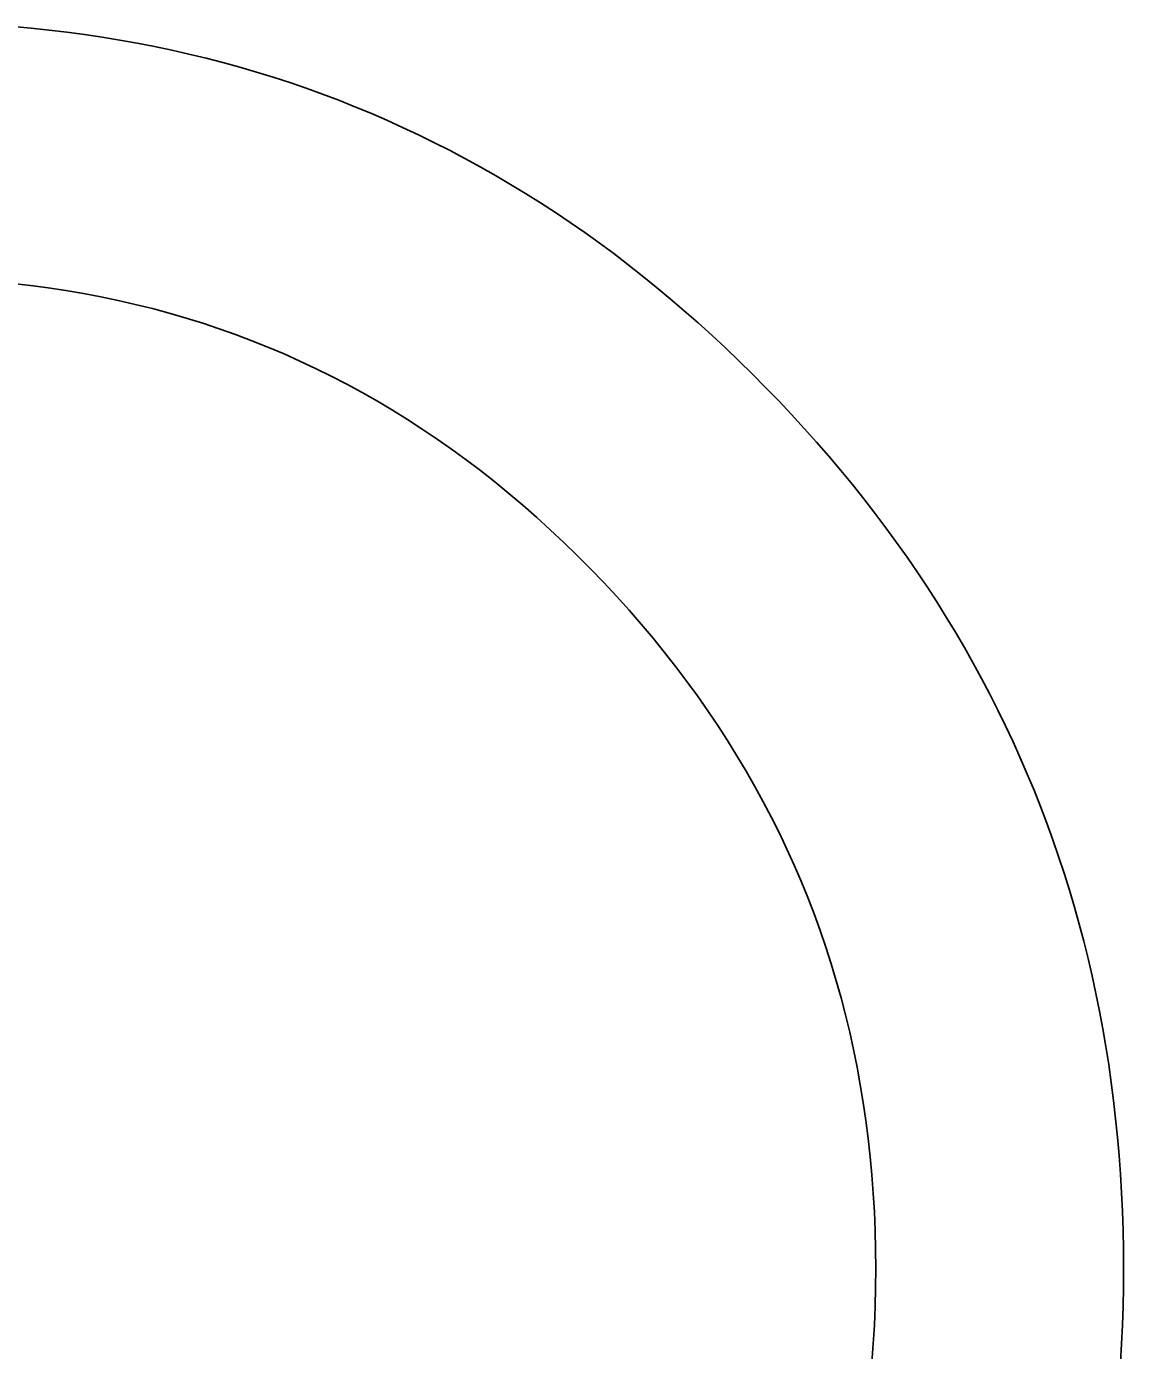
# Model space of a CAD drawing. Extents: x 99958 to 100176, y 99935 to 100011.
# Drawn here: x 100105.54973 to 100105.58487, y 99943.49899 to 99943.54141 of the extents above; entities that cross this region are included whole.
import ezdxf

# ---------------------------------------------------------------- set-up
doc = ezdxf.new("R2010")
doc.units = 0
doc.layers.add('TR_SN_ConstructionSigns', color=7, linetype='Continuous')

msp = doc.modelspace()

# ---------------------------------------------------------------- linework, layer by layer
at = {"layer": 'TR_SN_ConstructionSigns'}
for p, q in [((100105.549877, 99943.541355), (100105.549299, 99943.541407)), ((100105.550452, 99943.541294), (100105.549877, 99943.541355)), ((100105.551023, 99943.541226), (100105.550452, 99943.541294)), ((100105.551592, 99943.54115), (100105.551023, 99943.541226)), ((100105.552157, 99943.541066), (100105.551592, 99943.54115)), ((100105.552719, 99943.540973), (100105.552157, 99943.541066)), ((100105.553278, 99943.540873), (100105.552719, 99943.540973)), ((100105.553833, 99943.540765), (100105.553278, 99943.540873)), ((100105.554386, 99943.540648), (100105.553833, 99943.540765)), ((100105.554935, 99943.540524), (100105.554386, 99943.540648)), ((100105.55548, 99943.540391), (100105.554935, 99943.540524)), ((100105.556023, 99943.540251), (100105.55548, 99943.540391)), ((100105.556562, 99943.540102), (100105.556023, 99943.540251)), ((100105.557098, 99943.539946), (100105.556562, 99943.540102)), ((100105.557631, 99943.539781), (100105.557098, 99943.539946)), ((100105.558161, 99943.539609), (100105.557631, 99943.539781)), ((100105.558687, 99943.539428), (100105.558161, 99943.539609)), ((100105.559211, 99943.539239), (100105.558687, 99943.539428)), ((100105.55973, 99943.539043), (100105.559211, 99943.539239)), ((100105.560247, 99943.538838), (100105.55973, 99943.539043)), ((100105.560761, 99943.538625), (100105.560247, 99943.538838)), ((100105.561271, 99943.538404), (100105.560761, 99943.538625)), ((100105.561778, 99943.538176), (100105.561271, 99943.538404)), ((100105.562282, 99943.537939), (100105.561778, 99943.538176)), ((100105.562782, 99943.537694), (100105.562282, 99943.537939)), ((100105.56328, 99943.537441), (100105.562782, 99943.537694)), ((100105.563774, 99943.53718), (100105.56328, 99943.537441)), ((100105.564265, 99943.536911), (100105.563774, 99943.53718)), ((100105.564752, 99943.536634), (100105.564265, 99943.536911)), ((100105.565237, 99943.536349), (100105.564752, 99943.536634)), ((100105.565718, 99943.536056), (100105.565237, 99943.536349)), ((100105.566196, 99943.535755), (100105.565718, 99943.536056)), ((100105.56667, 99943.535446), (100105.566196, 99943.535755)), ((100105.567142, 99943.535129), (100105.56667, 99943.535446)), ((100105.56761, 99943.534804), (100105.567142, 99943.535129)), ((100105.568075, 99943.534471), (100105.56761, 99943.534804)), ((100105.568537, 99943.53413), (100105.568075, 99943.534471)), ((100105.568995, 99943.53378), (100105.568537, 99943.53413)), ((100105.569451, 99943.533423), (100105.568995, 99943.53378)), ((100105.569903, 99943.533058), (100105.569451, 99943.533423)), ((100105.549858, 99943.533112), (100105.549284, 99943.533177)), ((100105.550428, 99943.533036), (100105.549858, 99943.533112)), ((100105.550994, 99943.53295), (100105.550428, 99943.533036)), ((100105.551556, 99943.532854), (100105.550994, 99943.53295)), ((100105.570351, 99943.532685), (100105.569903, 99943.533058)), ((100105.552113, 99943.532748), (100105.551556, 99943.532854)), ((100105.552667, 99943.532632), (100105.552113, 99943.532748)), ((100105.553216, 99943.532506), (100105.552667, 99943.532632)), ((100105.553762, 99943.53237), (100105.553216, 99943.532506)), ((100105.570797, 99943.532303), (100105.570351, 99943.532685)), ((100105.554303, 99943.532224), (100105.553762, 99943.53237)), ((100105.55484, 99943.532067), (100105.554303, 99943.532224)), ((100105.555373, 99943.531901), (100105.55484, 99943.532067)), ((100105.571239, 99943.531914), (100105.570797, 99943.532303)), ((100105.555902, 99943.531724), (100105.555373, 99943.531901)), ((100105.556427, 99943.531537), (100105.555902, 99943.531724)), ((100105.571679, 99943.531517), (100105.571239, 99943.531914)), ((100105.556948, 99943.531341), (100105.556427, 99943.531537)), ((100105.557465, 99943.531134), (100105.556948, 99943.531341)), ((100105.572114, 99943.531111), (100105.571679, 99943.531517)), ((100105.557978, 99943.530917), (100105.557465, 99943.531134)), ((100105.558486, 99943.53069), (100105.557978, 99943.530917)), ((100105.572547, 99943.530698), (100105.572114, 99943.531111)), ((100105.558991, 99943.530453), (100105.558486, 99943.53069)), ((100105.559491, 99943.530205), (100105.558991, 99943.530453)), ((100105.572977, 99943.530276), (100105.572547, 99943.530698)), ((100105.559987, 99943.529948), (100105.559491, 99943.530205)), ((100105.56048, 99943.529681), (100105.559987, 99943.529948)), ((100105.573403, 99943.529847), (100105.572977, 99943.530276)), ((100105.560968, 99943.529403), (100105.56048, 99943.529681)), ((100105.573823, 99943.529412), (100105.573403, 99943.529847)), ((100105.561452, 99943.529115), (100105.560968, 99943.529403)), ((100105.561932, 99943.528818), (100105.561452, 99943.529115)), ((100105.574236, 99943.528973), (100105.573823, 99943.529412)), ((100105.562408, 99943.52851), (100105.561932, 99943.528818)), ((100105.574641, 99943.528532), (100105.574236, 99943.528973)), ((100105.562879, 99943.528192), (100105.562408, 99943.52851)), ((100105.575038, 99943.528086), (100105.574641, 99943.528532)), ((100105.563347, 99943.527864), (100105.562879, 99943.528192)), ((100105.563811, 99943.527526), (100105.563347, 99943.527864)), ((100105.575427, 99943.527638), (100105.575038, 99943.528086)), ((100105.56427, 99943.527178), (100105.563811, 99943.527526)), ((100105.575809, 99943.527186), (100105.575427, 99943.527638)), ((100105.564726, 99943.52682), (100105.56427, 99943.527178)), ((100105.576182, 99943.526732), (100105.575809, 99943.527186)), ((100105.565177, 99943.526451), (100105.564726, 99943.52682)), ((100105.576548, 99943.526273), (100105.576182, 99943.526732)), ((100105.565624, 99943.526073), (100105.565177, 99943.526451)), ((100105.576906, 99943.525812), (100105.576548, 99943.526273)), ((100105.566067, 99943.525684), (100105.565624, 99943.526073)), ((100105.566506, 99943.525286), (100105.566067, 99943.525684)), ((100105.577255, 99943.525347), (100105.576906, 99943.525812)), ((100105.566941, 99943.524877), (100105.566506, 99943.525286)), ((100105.577598, 99943.524879), (100105.577255, 99943.525347)), ((100105.567372, 99943.524458), (100105.566941, 99943.524877)), ((100105.577932, 99943.524407), (100105.577598, 99943.524879)), ((100105.567799, 99943.524029), (100105.567372, 99943.524458)), ((100105.578258, 99943.523933), (100105.577932, 99943.524407)), ((100105.568219, 99943.523593), (100105.567799, 99943.524029)), ((100105.568629, 99943.523153), (100105.568219, 99943.523593)), ((100105.578576, 99943.523454), (100105.578258, 99943.523933)), ((100105.569029, 99943.522709), (100105.568629, 99943.523153)), ((100105.578887, 99943.522973), (100105.578576, 99943.523454)), ((100105.569419, 99943.522261), (100105.569029, 99943.522709)), ((100105.57919, 99943.522488), (100105.578887, 99943.522973)), ((100105.579485, 99943.522001), (100105.57919, 99943.522488)), ((100105.569799, 99943.521809), (100105.569419, 99943.522261)), ((100105.579772, 99943.521509), (100105.579485, 99943.522001)), ((100105.57017, 99943.521353), (100105.569799, 99943.521809)), ((100105.580051, 99943.521015), (100105.579772, 99943.521509)), ((100105.57053, 99943.520892), (100105.57017, 99943.521353)), ((100105.580322, 99943.520517), (100105.580051, 99943.521015)), ((100105.570881, 99943.520428), (100105.57053, 99943.520892)), ((100105.571221, 99943.51996), (100105.570881, 99943.520428)), ((100105.580585, 99943.520016), (100105.580322, 99943.520517)), ((100105.571552, 99943.519487), (100105.571221, 99943.51996)), ((100105.580841, 99943.519511), (100105.580585, 99943.520016)), ((100105.571873, 99943.519011), (100105.571552, 99943.519487)), ((100105.581089, 99943.519003), (100105.580841, 99943.519511)), ((100105.572185, 99943.51853), (100105.571873, 99943.519011)), ((100105.581328, 99943.518492), (100105.581089, 99943.519003)), ((100105.572486, 99943.518046), (100105.572185, 99943.51853)), ((100105.58156, 99943.517978), (100105.581328, 99943.518492)), ((100105.572777, 99943.517557), (100105.572486, 99943.518046)), ((100105.581784, 99943.51746), (100105.58156, 99943.517978)), ((100105.573059, 99943.517064), (100105.572777, 99943.517557)), ((100105.582001, 99943.516939), (100105.581784, 99943.51746)), ((100105.57333, 99943.516568), (100105.573059, 99943.517064)), ((100105.582209, 99943.516415), (100105.582001, 99943.516939)), ((100105.573592, 99943.516067), (100105.57333, 99943.516568)), ((100105.582409, 99943.515888), (100105.582209, 99943.516415)), ((100105.573844, 99943.515562), (100105.573592, 99943.516067)), ((100105.574086, 99943.515053), (100105.573844, 99943.515562)), ((100105.582602, 99943.515357), (100105.582409, 99943.515888)), ((100105.582787, 99943.514823), (100105.582602, 99943.515357)), ((100105.574318, 99943.51454), (100105.574086, 99943.515053)), ((100105.582964, 99943.514285), (100105.582787, 99943.514823)), ((100105.57454, 99943.514023), (100105.574318, 99943.51454)), ((100105.583133, 99943.513744), (100105.582964, 99943.514285)), ((100105.574753, 99943.513502), (100105.57454, 99943.514023)), ((100105.574955, 99943.512977), (100105.574753, 99943.513502)), ((100105.583294, 99943.5132), (100105.583133, 99943.513744)), ((100105.575148, 99943.512448), (100105.574955, 99943.512977)), ((100105.583447, 99943.512653), (100105.583294, 99943.5132)), ((100105.583593, 99943.512102), (100105.583447, 99943.512653)), ((100105.575331, 99943.511915), (100105.575148, 99943.512448)), ((100105.575503, 99943.511378), (100105.575331, 99943.511915)), ((100105.58373, 99943.511548), (100105.583593, 99943.512102)), ((100105.575666, 99943.510837), (100105.575503, 99943.511378)), ((100105.58386, 99943.510991), (100105.58373, 99943.511548)), ((100105.575819, 99943.510291), (100105.575666, 99943.510837)), ((100105.583982, 99943.51043), (100105.58386, 99943.510991)), ((100105.584096, 99943.509867), (100105.583982, 99943.51043)), ((100105.575963, 99943.509742), (100105.575819, 99943.510291)), ((100105.576096, 99943.509189), (100105.575963, 99943.509742)), ((100105.584202, 99943.509299), (100105.584096, 99943.509867)), ((100105.57622, 99943.508631), (100105.576096, 99943.509189)), ((100105.5843, 99943.508729), (100105.584202, 99943.509299)), ((100105.584391, 99943.508155), (100105.5843, 99943.508729)), ((100105.576333, 99943.50807), (100105.57622, 99943.508631)), ((100105.576437, 99943.507504), (100105.576333, 99943.50807)), ((100105.584473, 99943.507578), (100105.584391, 99943.508155)), ((100105.576531, 99943.506934), (100105.576437, 99943.507504)), ((100105.584548, 99943.506998), (100105.584473, 99943.507578)), ((100105.576615, 99943.506361), (100105.576531, 99943.506934)), ((100105.584615, 99943.506414), (100105.584548, 99943.506998)), ((100105.576689, 99943.505783), (100105.576615, 99943.506361)), ((100105.584674, 99943.505827), (100105.584615, 99943.506414)), ((100105.576753, 99943.505201), (100105.576689, 99943.505783)), ((100105.584725, 99943.505237), (100105.584674, 99943.505827)), ((100105.576807, 99943.504616), (100105.576753, 99943.505201)), ((100105.584768, 99943.504643), (100105.584725, 99943.505237)), ((100105.576852, 99943.504026), (100105.576807, 99943.504616)), ((100105.584804, 99943.504046), (100105.584768, 99943.504643)), ((100105.584831, 99943.503446), (100105.584804, 99943.504046)), ((100105.576886, 99943.503432), (100105.576852, 99943.504026)), ((100105.576911, 99943.502834), (100105.576886, 99943.503432)), ((100105.584851, 99943.502843), (100105.584831, 99943.503446)), ((100105.576926, 99943.502232), (100105.576911, 99943.502834)), ((100105.584863, 99943.502236), (100105.584851, 99943.502843)), ((100105.576931, 99943.501626), (100105.576926, 99943.502232)), ((100105.584867, 99943.501626), (100105.584863, 99943.502236)), ((100105.576926, 99943.501014), (100105.576931, 99943.501626)), ((100105.584863, 99943.501016), (100105.584867, 99943.501626)), ((100105.576911, 99943.500407), (100105.576926, 99943.501014)), ((100105.584851, 99943.500409), (100105.584863, 99943.501016)), ((100105.576886, 99943.499804), (100105.576911, 99943.500407)), ((100105.584831, 99943.499805), (100105.584851, 99943.500409)), ((100105.584804, 99943.499205), (100105.584831, 99943.499805)), ((100105.576852, 99943.499205), (100105.576886, 99943.499804)), ((100105.576807, 99943.498611), (100105.576852, 99943.499205)), ((100105.584768, 99943.498608), (100105.584804, 99943.499205))]:
    msp.add_line(p, q, dxfattribs=at)

doc.saveas('drawing.dxf')
